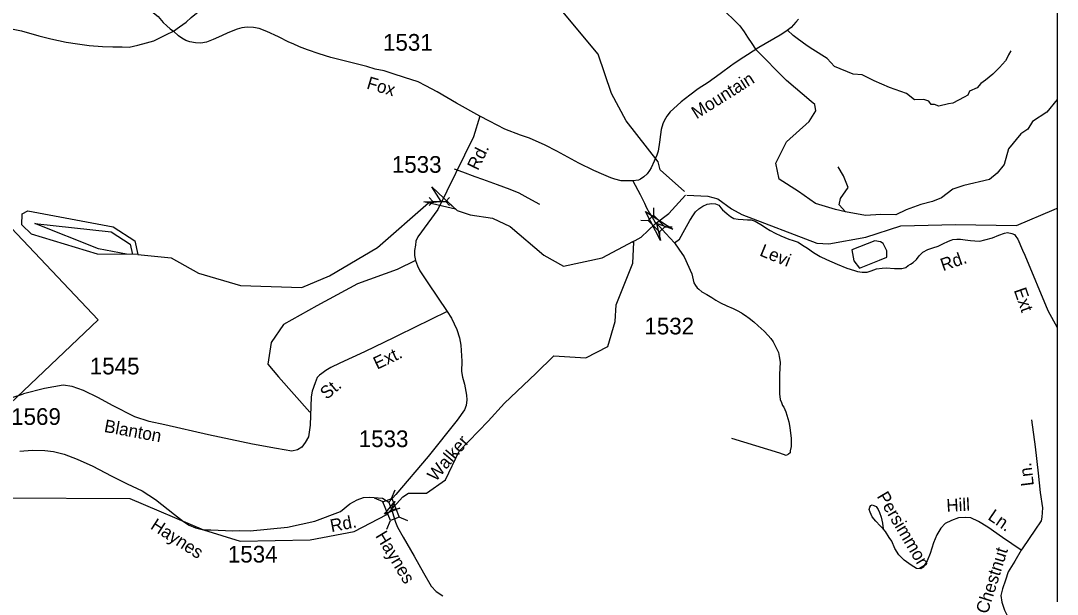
# Model space of a CAD drawing. Extents: x 990631 to 1056237, y 535999 to 585651.
# Drawn here: x 1048486 to 1056237, y 559687 to 563980 of the extents above; entities that cross this region are included whole.
import ezdxf

# ---------------------------------------------------------------- set-up
doc = ezdxf.new("R2010")
doc.units = 0
for name, color, linetype in [('Exist Boundary Political City Limit New', 7, 'Continuous'), ('Exist Hydrographic Buffer Line', 7, 'Continuous'), ('Exist Hydrographic Creek Single Shore', 7, 'Continuous'), ('Exist Hydrographic Pond Over 1500 Sq Ft', 7, 'Continuous'), ('Exist Hydrographic Pond Under 1500 Sq Ft', 7, 'Continuous'), ('Exist Road Non-System Type 51', 7, 'Continuous'), ('Exist Road Non-System Type 51 Label', 7, 'Continuous'), ('Exist Road Primary Interstate Ramp 1 Lane Attributed', 7, 'Continuous'), ('Exist Road Primary NC Attributed', 7, 'Continuous'), ('Exist Road Secondary Structure Pipe Attributed CELL', 7, 'Continuous'), ('Exist Road Secondary Structure Pipe CELL', 7, 'Continuous'), ('Exist Road Secondary Structure Standard Bridge Attributed CELL', 7, 'Continuous'), ('Exist Road Secondary Structure Standard Bridge CELL', 7, 'Continuous'), ('Exist Road Secondary Type 51 Attributed', 7, 'Continuous'), ('Exist Road Secondary Type 51 Label', 7, 'Continuous'), ('Exist Road Secondary Type 51 Number Label', 7, 'Continuous'), ('Scratch_Level_3', 7, 'Continuous')]:
    doc.layers.add(name, color=color, linetype=linetype)

msp = doc.modelspace()

# ---------------------------------------------------------------- linework, layer by layer
at = {"layer": 'Exist Boundary Political City Limit New'}
msp.add_lwpolyline([(1047676.4, 563209.3), (1049064.2, 561741), (1047793.6, 560533.5)], dxfattribs=at)
at = {"layer": 'Exist Hydrographic Buffer Line'}
msp.add_lwpolyline([(1049278, 562231.4), (1049067.5, 562273.3), (1048592, 562461.7), (1049161.5, 562399.9), (1049304.6, 562308.2), (1049322.4, 562231)], dxfattribs=at)
at = {"layer": 'Exist Hydrographic Creek Single Shore'}
for points in [[(1053450.2, 562702.8), (1053268.5, 562864.2), (1053253.4, 562923.6), (1053013.5, 563230.4), (1052903.5, 563436.1), (1052803.4, 563730.2), (1052378.5, 564244.2)], [(1053058.6, 562321.4), (1053125.3, 562359), (1053231.5, 562459), (1053333.6, 562536.1), (1053458.5, 562673.7)], [(1053467.9, 562675.4), (1053625.2, 562667.4), (1053698.1, 562646.6), (1053802.2, 562571.5), (1053879.3, 562529.9), (1054439.5, 562315.2), (1054530.2, 562309.5), (1054806.1, 562361), (1055068.5, 562444.4), (1055477.1, 562454.5), (1055931.9, 562447.7), (1056213.1, 562567.8), (1056237.4, 562577.5)], [(1049361.4, 562230.6), (1049611.5, 562205.9), (1049816.4, 562090.2), (1050129.4, 561998.6), (1050588.4, 561982.8), (1050794.3, 562070.5), (1051155, 562282), (1051535.9, 562616), (1051614.9, 562627.1), (1051679.1, 562623.4), (1051748.9, 562559.1), (1051848, 562526), (1052013.2, 562502.2), (1052145.4, 562440.4), (1052397.4, 562225.3), (1052544.4, 562143.6), (1052833.7, 562204.7), (1053069.1, 562329.8)], [(1052103.5, 561118.6), (1052339.1, 561338.6), (1052471.6, 561471.3), (1052713.3, 561455.7), (1052877, 561541.5), (1052931.6, 561728.7), (1052939.4, 561853.5), (1053064.1, 562165.5), (1053071.9, 562321.5)], [(1047488.2, 560253.1), (1048352.2, 560409.8), (1049302.5, 560403.7), (1049853.4, 560169.4), (1050126.5, 560085.2), (1050651.4, 560094.3), (1050979.5, 560156.7), (1051224.4, 560283), (1051342.5, 560416.4), (1051385.9, 560444), (1051520, 560444), (1051661.9, 560542.7), (1051765.4, 560757.8), (1051981.5, 560983.2), (1052103.5, 561118.6)]]:
    msp.add_lwpolyline(points, dxfattribs=at)
at = {"layer": 'Exist Hydrographic Pond Over 1500 Sq Ft'}
msp.add_lwpolyline([(1049361.4, 562230.6), (1049061.4, 562233.4), (1048566.2, 562381.2), (1048493.5, 562451.6), (1048496.1, 562533.6), (1048538.5, 562555.7), (1049176.5, 562437.8), (1049340.4, 562332.8), (1049361.4, 562230.6)], dxfattribs=at)
at = {"layer": 'Exist Hydrographic Pond Under 1500 Sq Ft'}
msp.add_lwpolyline([(1054702.4, 562264.1), (1054716.2, 562181.8), (1054757.3, 562126.9), (1054908.2, 562188.6), (1054963.1, 562209.2), (1054963.1, 562257.3), (1054935.6, 562312.2), (1054915.1, 562325.9), (1054873.9, 562332.7)], close=True, dxfattribs=at)
at = {"layer": 'Exist Road Non-System Type 51'}
msp.add_line((1048351.6, 561138.2), (1048506, 561188.3), dxfattribs=at)
for points in [[(1053721.5, 564153.9), (1053718.4, 564117.9), (1053723.5, 564093.8), (1053732.9, 564075.4), (1053748.3, 564053.1), (1053771.6, 564030.2), (1053808.6, 563997.1), (1053835.6, 563970.1), (1053862.6, 563941.2), (1053895.4, 563896.3), (1053920, 563857.4), (1053952.6, 563808.3), (1053981.9, 563767.1)], [(1055890, 563754.2), (1055873.2, 563724.7), (1055862.3, 563703.1), (1055849.6, 563679.3), (1055828.7, 563654), (1055806.1, 563630.8), (1055779.1, 563603.5), (1055754.4, 563580.4), (1055700.9, 563536.1), (1055666, 563509.2), (1055639.4, 563477.1), (1055582.2, 563451.8), (1055568.5, 563421.6), (1055540, 563406.5), (1055456, 563362.8), (1055423.7, 563357.9), (1055351.3, 563339.8), (1055318.2, 563353.2), (1055294.2, 563353.9), (1055277.6, 563377.5), (1055240, 563390.7), (1055170.6, 563387.9), (1055109.3, 563434.9), (1054984, 563479.7), (1054867.4, 563529.5), (1054779.6, 563573.6), (1054711, 563580), (1054570.4, 563638.4), (1054517.3, 563696.1), (1054409.5, 563763.5), (1054366.2, 563793), (1054291.9, 563847.5), (1054262.8, 563870.3), (1054219.8, 563908.2)], [(1054653.7, 562550.6), (1054580, 562567.8), (1054429.1, 562612.4), (1054302.2, 562701.6), (1054158.2, 562794.3), (1054134.1, 562914.4), (1054213, 563072.2), (1054381.1, 563226.6), (1054432.5, 563305.5), (1054423.9, 563351.9), (1054398.2, 563374.2), (1054213, 563532), (1053981.9, 563767.1)], [(1056237.4, 563390.3), (1056158.2, 563295.2), (1056051.9, 563226.6), (1056017.6, 563168.3), (1055966.2, 563134), (1055873.6, 563020.7), (1055839.3, 562904.1), (1055787.9, 562838.9), (1055729.6, 562790.8), (1055538.5, 562746.2), (1055456.2, 562718.8), (1055370.5, 562653.6), (1055305.3, 562626.1), (1055216.2, 562605.5), (1055106.4, 562564.4), (1055031, 562526.6), (1054917.8, 562530.1), (1054804.6, 562523.2), (1054653.7, 562550.6), (1054605.7, 562602.1), (1054616, 562650.1), (1054674.3, 562732.5), (1054640, 562818.3), (1054598.9, 562886.9)], [(1052366.9, 562604.3), (1052280.4, 562651.1), (1052213.5, 562689.2), (1052146.3, 562717.4), (1052051.3, 562752.5), (1051942.7, 562791.9), (1051885.3, 562811.9), (1051792.4, 562846.8), (1051731, 562868.8)], [(1051438.6, 562185), (1051302.1, 562118.7), (1051005.9, 562009.5), (1050701.8, 561845.7), (1050452.3, 561705.3), (1050358.8, 561572.7), (1050335.4, 561408.8), (1050413.3, 561315.2), (1050647.2, 561050)], [(1053876, 561792.3), (1053877.8, 561791.3), (1053905.3, 561774.5), (1053932.7, 561753.5), (1053967.8, 561726.4), (1054000.8, 561697.3), (1054045.6, 561655.8), (1054074.5, 561622.8), (1054095.9, 561602.2), (1054113, 561575.6), (1054128.2, 561547.1), (1054141.3, 561520.7), (1054152.6, 561496.2), (1054157.6, 561466.1), (1054164.1, 561423.8), (1054161.3, 561331.8), (1054160.6, 561247.8), (1054160.6, 561187.7), (1054165.3, 561145.6), (1054174.5, 561121.2), (1054183.8, 561099), (1054193.4, 561086.6), (1054207.1, 561052.3), (1054230, 560976.6), (1054238.5, 560934.2), (1054247.9, 560853.7), (1054248.1, 560793.7), (1054241, 560760.1), (1054240.6, 560746.1), (1054228.1, 560734.5), (1054209.7, 560725.1), (1054162.3, 560742.4), (1053803.7, 560852.1)], [(1056043.5, 560992.4), (1056071.1, 560789.4), (1056094.9, 560592.5), (1056110.2, 560449.9), (1056126.5, 560333.3), (1056122.3, 560263.4), (1056117.4, 560237.5), (1056069.1, 560167), (1055978.8, 560035.8), (1055968.3, 560018.2)], [(1054934.7, 560177.3), (1054913.4, 560200.1), (1054880.5, 560235.2), (1054853.5, 560266.1), (1054838.6, 560300.5), (1054831.2, 560322.8), (1054835.8, 560338.7), (1054842.2, 560352.4), (1054854.5, 560356.2), (1054866.2, 560351.7), (1054882.1, 560343.2), (1054897.4, 560320.7), (1054908.6, 560298.2), (1054921.5, 560263.8), (1054930.2, 560219.6), (1054934.7, 560177.3)], [(1055968.3, 560018.2), (1055827.3, 560112.7), (1055717.6, 560188.3), (1055648.9, 560230.5), (1055591.8, 560258.3), (1055549.8, 560261.7), (1055499.8, 560259.3), (1055447.2, 560239), (1055398.3, 560216.6), (1055367.2, 560181.6), (1055337.6, 560132.3), (1055311.5, 560071.2), (1055286.9, 559991.9), (1055265.2, 559938.5), (1055233.6, 559889.6), (1055217.4, 559878.1), (1055185.5, 559881.1), (1055146.1, 559904.3), (1055091.3, 559942.2), (1055052.6, 559981.4), (1055022, 560028.5), (1054999.9, 560085.3), (1054980.6, 560111.9), (1054954.1, 560156.7), (1054934.7, 560177.3)], [(1055968.3, 560018.2), (1055919.6, 559935.6), (1055871, 559855.1), (1055849.1, 559791.9), (1055829, 559728.3), (1055815.4, 559678.8), (1055821.8, 559628.6), (1055841.8, 559567.8), (1055868.2, 559519), (1055920.5, 559463.4), (1055987, 559417.2), (1056027.8, 559379.8), (1056076.6, 559336.2), (1056095.2, 559297.6)]]:
    msp.add_lwpolyline(points, dxfattribs=at)
at = {"layer": 'Exist Road Primary Interstate Ramp 1 Lane Attributed'}
msp.add_lwpolyline([(1048791, 564340.5), (1048841.9, 564304), (1048983.4, 564270.9), (1049079.5, 564246.1), (1049136.3, 564228.6), (1049185, 564211.2), (1049222.7, 564196), (1049276.8, 564172.7), (1049322.2, 564152.1), (1049343.9, 564136.5), (1049377, 564116.9), (1049414.2, 564090), (1049447.2, 564065.2), (1049480.3, 564039.4), (1049513.4, 564010.4), (1049552.2, 563967.6), (1049578.1, 563941.7), (1049602.9, 563917.9), (1049628.7, 563902.8)], dxfattribs=at)
at = {"layer": 'Exist Road Primary NC Attributed'}
for points in [[(1049628.7, 563902.8), (1049673.7, 563933.5), (1049722.8, 563968), (1049762.1, 564002.8), (1049813.4, 564045.2), (1049840.4, 564074.3)], [(1048354.8, 563931.9), (1048492.1, 563903.3), (1048623, 563867.2), (1048712.2, 563844.2), (1048826.5, 563819.6), (1048909.8, 563807.9), (1048999, 563794.9), (1049098.8, 563787.9), (1049175.1, 563784.4), (1049245.5, 563784.4), (1049296.7, 563781.5), (1049361.3, 563797.4), (1049427.8, 563813.2), (1049482.3, 563829.6), (1049531.1, 563854), (1049575.9, 563876.7), (1049628.7, 563902.8)]]:
    msp.add_lwpolyline(points, dxfattribs=at)
at = {"layer": 'Exist Road Secondary Structure Pipe Attributed CELL'}
msp.add_lwpolyline([(1051561.3, 562736.5), (1051738.7, 562569.2), (1051501.4, 562625.4), (1051631.4, 562627.1)], close=True, dxfattribs=at)
at = {"layer": 'Exist Road Secondary Structure Pipe CELL'}
for p, q in [((1051539.4, 562656.7), (1051567.4, 562627.2)), ((1051692.1, 562656.7), (1051664.1, 562627.2)), ((1051539.4, 562597.7), (1051567.4, 562627.2)), ((1051567.4, 562627.2), (1051664.1, 562627.2)), ((1051692.1, 562597.7), (1051664.1, 562627.2))]:
    msp.add_line(p, q, dxfattribs=at)
at = {"layer": 'Exist Road Secondary Structure Standard Bridge Attributed CELL'}
for points in [[(1053270.3, 562334.4), (1053158.4, 562551), (1053363.6, 562419.4), (1053240.5, 562460.9)], [(1051321.2, 560331), (1051207.7, 560286.5), (1051283.8, 560381.8), (1051256.8, 560322.7)]]:
    msp.add_lwpolyline(points, close=True, dxfattribs=at)
at = {"layer": 'Exist Road Secondary Structure Standard Bridge CELL'}
for p, q in [((1053219.3, 562580), (1053218.5, 562524.8)), ((1053122.9, 562486.2), (1053178.1, 562485.5)), ((1053302.6, 562438), (1053357.8, 562437.2)), ((1053263.1, 562399.5), (1053262.3, 562344.3)), ((1051195.6, 560378.6), (1051132.1, 560405.5)), ((1051259.6, 560404.4), (1051286.5, 560467.9)), ((1051380.9, 560237.8), (1051317.4, 560264.8)), ((1051225, 560174.8), (1051251.9, 560238.3))]:
    msp.add_line(p, q, dxfattribs=at)
for points in [[(1053218.5, 562524.8), (1053302.8, 562438.2), (1053262.3, 562398.8), (1053178.1, 562485.5)], [(1051251.9, 560238.3), (1051195.3, 560378.4), (1051260.8, 560404.9), (1051317.4, 560264.8)]]:
    msp.add_lwpolyline(points, close=True, dxfattribs=at)
at = {"layer": 'Exist Road Secondary Type 51 Attributed'}
for points in [[(1054303.1, 563990.7), (1054283.4, 563968.1), (1054246.7, 563930), (1054208.6, 563900.3), (1054166.3, 563870.7), (1054005.4, 563780.3), (1053922.2, 563723.8), (1053865.7, 563689.9), (1053812.1, 563651.8), (1053805, 563646.2), (1053717.6, 563582.6), (1053625.8, 563516.3), (1053551.1, 563469.7), (1053489, 563421.7), (1053425.5, 563373.7), (1053367.6, 563321.4), (1053342.2, 563297.4), (1053316.8, 563265), (1053298.5, 563229.7), (1053288.6, 563207.1), (1053275.9, 563166.1), (1053271.7, 563129.4), (1053261.8, 563070.1), (1053252.2, 563002.3), (1053243.2, 562972.5), (1053223.7, 562927.5), (1053199.7, 562879.5), (1053187, 562858.3), (1053170.1, 562832.9), (1053144.7, 562810.3), (1053122.1, 562794.8), (1053105.2, 562787.7), (1053062.9, 562782.1)], [(1051920.4, 563266), (1051745.7, 563362.8), (1051601.6, 563448.8), (1051516.7, 563493.5), (1051457.6, 563522.6), (1051355.9, 563556.1), (1051271.6, 563582.1), (1051204.2, 563604.3), (1051136.7, 563618.4), (1051075.2, 563636.5), (1050805.4, 563704.7), (1050718.3, 563732.7), (1050630.1, 563762.8), (1050569.8, 563785.2), (1050524, 563807.5), (1050490.5, 563819.8), (1050414.5, 563860), (1050326.3, 563898), (1050269.4, 563921.5), (1050225.8, 563929.3), (1050180, 563930.4), (1050139.8, 563926), (1050105.5, 563915.7), (1050034.8, 563888), (1049987.9, 563865.6), (1049924.3, 563839.9), (1049875.1, 563819.8), (1049833.8, 563812), (1049793.6, 563814.2), (1049750.3, 563823), (1049720.5, 563832), (1049691, 563849), (1049665.6, 563867.7), (1049628.7, 563902.8)], [(1051920.4, 563266), (1051873, 563110.3), (1051605, 562567.2), (1051456.4, 562362.7), (1051441.9, 562329.2), (1051437.5, 562299), (1051431.9, 562259.9), (1051431.9, 562223), (1051438.6, 562185), (1051453.1, 562145.9), (1051471, 562109), (1051530.1, 562018.5), (1051674.1, 561804.6)], [(1053062.9, 562782.1), (1052975.4, 562782.1), (1052930.2, 562794.8), (1052899.6, 562803.3), (1052845.5, 562825.8), (1052770.8, 562859.7), (1052659.3, 562914.8), (1052495.8, 563004.5), (1052408.1, 563047.5), (1052291, 563099.8), (1052224.7, 563123.8), (1052107.6, 563167.5), (1051991.9, 563226.8), (1051920.4, 563266)], [(1053062.9, 562782.1), (1053119.3, 562679), (1053151.7, 562613.2), (1053166.6, 562578.6), (1053187.4, 562540), (1053208.4, 562509.2), (1053229.3, 562474.5), (1053239.7, 562463.4)], [(1053374.8, 562318.5), (1053411.4, 562344.4), (1053452.3, 562416.4), (1053489, 562485.6), (1053517.2, 562527.9), (1053532.7, 562550.5), (1053556.7, 562573.1), (1053587.7, 562592.9), (1053620.2, 562607), (1053654.1, 562612.6), (1053682.3, 562609.8), (1053707.7, 562598.5), (1053721.8, 562580.2), (1053734.5, 562564.6), (1053748.6, 562551.9), (1053769.8, 562533.6), (1053793.8, 562515.2), (1053819.2, 562499.7), (1053850.2, 562494), (1053888.3, 562491.2), (1053922.2, 562489.8), (1053949, 562489.8), (1053977.2, 562478.5), (1054032.2, 562447.5), (1054059, 562430.5), (1054091.5, 562410.7), (1054128.2, 562389.6), (1054169.1, 562369.8), (1054231.2, 562344.4), (1054263.6, 562335.9), (1054298.9, 562321.8), (1054332.8, 562300.6), (1054369.5, 562276.6), (1054414.6, 562244.1), (1054465.4, 562214.5), (1054510.6, 562191.9), (1054591, 562156.6), (1054663, 562126.9), (1054720.8, 562111.4), (1054743.4, 562102.9), (1054778.7, 562097.3), (1054816.8, 562097.3), (1054845, 562107.2), (1054884.5, 562122.7), (1054926.8, 562128.4), (1054957.4, 562130.9), (1055019.9, 562124.1), (1055075, 562124.1), (1055104.6, 562134), (1055122.9, 562146.7), (1055140.4, 562157), (1055160.9, 562170.4), (1055185.5, 562191.7), (1055204.8, 562220.1), (1055233, 562247), (1055268.3, 562266.7), (1055306.4, 562279.4), (1055345.9, 562292.1), (1055381.2, 562310.5), (1055423.5, 562330.3), (1055443.3, 562337.3), (1055457.4, 562343), (1055485.6, 562345.8), (1055513.8, 562345.8), (1055549.1, 562338.7), (1055588.6, 562335.9), (1055621, 562331.7), (1055659.1, 562328.9), (1055695.8, 562340.1), (1055752.3, 562354.3), (1055800.2, 562375.4), (1055842.6, 562391), (1055865.1, 562393.8), (1055897.6, 562388.2), (1055917.4, 562379.7), (1055928.6, 562365.6), (1055942.8, 562345.8), (1055978.2, 562262.2), (1055995.1, 562225.7), (1056166.2, 561809.8), (1056236.5, 561684.1), (1056237.4, 561682.7)], [(1053239.7, 562463.4), (1053311.2, 562386.7), (1053374.8, 562318.5)], [(1053374.8, 562318.5), (1053408.5, 562269.6), (1053446.6, 562213.1), (1053504.5, 562086), (1053518.8, 562017), (1053532.3, 561998.5), (1053545.7, 561980), (1053557.3, 561971.8), (1053580.7, 561950.9), (1053616.1, 561929.8), (1053655.3, 561908.6), (1053684.7, 561887.6), (1053720.1, 561868.4), (1053765.5, 561844.9), (1053812.9, 561825.4), (1053844.4, 561810.3), (1053876, 561792.3)], [(1051674.1, 561804.6), (1051307.9, 561623), (1051278.9, 561608.4), (1051056.7, 561501.2), (1050872.4, 561417.4), (1050804.3, 561385), (1050768.5, 561362.6), (1050737.3, 561339.1), (1050721.6, 561326.8), (1050702.3, 561308.7), (1050687, 561269.9), (1050664.7, 561206.2), (1050659.1, 561163.7), (1050650.2, 560953.6), (1050637.9, 560864.2), (1050614.4, 560822.9), (1050587.5, 560787.2), (1050556.7, 560768), (1050514.5, 560757.5), (1050399.1, 560779.2), (1050220.2, 560811.7), (1049890, 560881.5), (1049564.7, 560954.7), (1049447.4, 560980.4), (1049340.2, 561015.1), (1049171.6, 561098.9), (1049067.7, 561157), (1048955, 561212.9), (1048871.2, 561243), (1048803.1, 561250.9), (1048664.6, 561227.4), (1048506, 561188.3)], [(1051674.1, 561804.6), (1051708.8, 561752.6), (1051746.8, 561668.8), (1051768, 561606.2), (1051776.9, 561551.5), (1051784.8, 561431.9), (1051783.6, 561353.7), (1051790.3, 561311.2), (1051804.9, 561259.8), (1051819.4, 561177.1), (1051822.7, 561143.6), (1051817.1, 561100), (1051806, 561066.5), (1051749, 560990.5), (1051533.3, 560718.9), (1051291.6, 560433.2), (1051239.9, 560377.4)], [(1048479.2, 560758.7), (1048571.2, 560765.4), (1048666.8, 560764), (1048731.3, 560756.6), (1048810.7, 560736), (1048907.6, 560699), (1049025.9, 560645), (1049163.8, 560574.6), (1049281.8, 560514.8), (1049394.4, 560461.1), (1049495.3, 560397.4), (1049637.3, 560283.1), (1049702.4, 560231.3), (1049746.2, 560204.7), (1049794, 560184.8), (1049853.7, 560170.2), (1049908.2, 560170.2), (1050072.8, 560162.2), (1050125.9, 560164.9), (1050203.2, 560161.1), (1050481.7, 560190.1), (1050686.2, 560233.9), (1050878.1, 560305.4), (1050948.1, 560363.2), (1051001.1, 560393.5), (1051049.7, 560412), (1051097.8, 560414.6), (1051190.7, 560406.7), (1051239.9, 560377.4)], [(1051239.9, 560377.4), (1051265.6, 560299.5)], [(1051265.6, 560299.5), (1051289, 560226), (1051303.4, 560190.4), (1051345.9, 560113.3), (1051427.4, 559971.4), (1051498.9, 559846.3), (1051554.7, 559747.9), (1051593.8, 559708.8), (1051641.8, 559674.2)]]:
    msp.add_lwpolyline(points, dxfattribs=at)
at = {"layer": 'Scratch_Level_3'}
msp.add_lwpolyline([(1056237.4, 535999.3), (990630.7, 535999.3), (990630.7, 585651.1), (1056237.4, 585651.1)], close=True, dxfattribs=at)

# ---------------------------------------------------------------- texts
at = {"layer": 'Exist Road Non-System Type 51 Label'}
for s, rotation, p in [('Ln.', 96.90181, (1056062.9, 560501.6)), ('Persimmon', 300.6399, (1054885.3, 560420.7)), ('Hill', 2.73693, (1055410.2, 560304.3)), ('Ln.', 325.41768, (1055711.7, 560252.2)), ('Chestnut', 72.47571, (1055716.3, 559534.9))]:
    msp.add_text(s, height=95, rotation=rotation, dxfattribs=at).set_placement(p)
at = {"layer": 'Exist Road Secondary Type 51 Label'}
for s, rotation, p in [('Fox', 343.63928, (1051067.1, 563473.3)), ('Mountain', 32.28414, (1053540.2, 563241.1)), ('Rd.', 63.61574, (1051904.7, 562853.4)), ('Levi', 337.76416, (1054005.4, 562224.1)), ('Rd.', 19.11475, (1055383, 562104.1)), ('Ext', 289.30251, (1055911.3, 561963)), ('Ext.', 25.4952, (1051151.2, 561367.2)), ('St.', 39.81081, (1050774.1, 561140.3)), ('Blanton', 349.43133, (1049105.1, 560903.1)), ('Walker', 49.79514, (1051589.7, 560525)), ('Haynes', 327.20816, (1049449.7, 560181.7)), ('Rd.', 10.9667, (1050810, 560151.6)), ('Haynes', 301.16881, (1051135.5, 560124.6))]:
    msp.add_text(s, height=95, rotation=rotation, dxfattribs=at).set_placement(p)
at = {"layer": 'Exist Road Secondary Type 51 Number Label'}
for s, p in [('1531', (1051195.2, 563755.4)), ('1533', (1051261.4, 562841.7)), ('1532', (1053150, 561631.9)), ('1545', (1049002.8, 561332.5)), ('1569', (1048414.8, 560954.8)), ('1533', (1051013.9, 560788.5)), ('1534', (1050035.3, 559924.6))]:
    msp.add_text(s, height=125, dxfattribs=at).set_placement(p)

doc.saveas('drawing.dxf')
